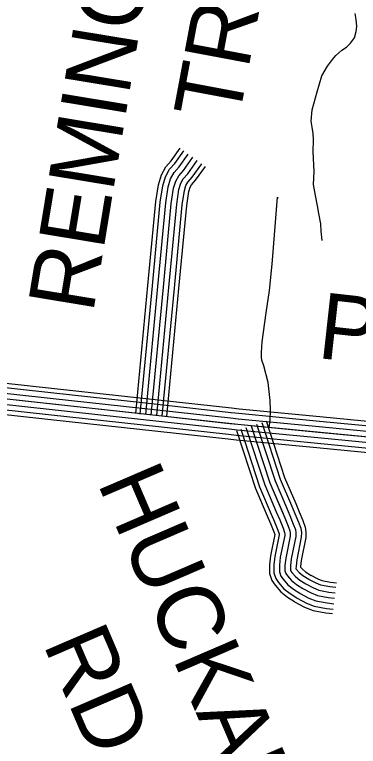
# Model space of a CAD drawing. Extents: x 1551132 to 1791609, y 378168 to 563823.
# Drawn here: x 1689995 to 1691924, y 459130 to 463232 of the extents above; entities that cross this region are included whole.
import ezdxf

# ---------------------------------------------------------------- set-up
doc = ezdxf.new("R2010")
doc.units = 0
for name, color, linetype in [('DESIGN - ROW - Right-of-Way and Easement Labels', 7, 'Continuous'), ('DESIGN - TRANSPORTATION - Text', 7, 'Continuous'), ('SURVEY - CONTOURS - Index with Text', 7, 'Continuous'), ('SURVEY - TRANSPORTATION - Roads', 7, 'Continuous')]:
    doc.layers.add(name, color=color, linetype=linetype)

msp = doc.modelspace()

# ---------------------------------------------------------------- linework, layer by layer
at = {"layer": 'DESIGN - TRANSPORTATION - Text'}
msp.add_lwpolyline([(1691720.799, 461965.248), (1691715.249, 462017.383), (1691713.607, 462059.459), (1691702.108, 462117.66), (1691694.466, 462159.795), (1691682.958, 462217.988), (1691671.483, 462280.19), (1691676.108, 462352.25), (1691671.059, 462462.469), (1691671.642, 462530.563), (1691669.934, 462564.63), (1691664.242, 462600.74), (1691658.534, 462634.841), (1691665.084, 462698.876), (1691691.958, 462798.77), (1691718.749, 462888.647), (1691751.232, 462942.415), (1691779.565, 462980.2), (1691797.764, 463002.059), (1691832.038, 463031.776), (1691858.204, 463049.551), (1691880.404, 463071.369), (1691902.678, 463101.203), (1691910.987, 463137.179), (1691915.228, 463165.18), (1691911.578, 463205.272), (1691905.845, 463237.373)], dxfattribs=at)
at = {"layer": 'SURVEY - CONTOURS - Index with Text'}
for points in [[(1694595.139, 460433.468), (1694409.818, 460552.854), (1694344.02, 460589.339), (1694208.248, 460632.29), (1694008.303, 460651.623), (1693426.491, 460711.525), (1692464.831, 460815.969), (1691247.176, 460934.121), (1689747.72, 461098.175), (1688512.265, 461248.486), (1687494.739, 461377.339), (1686593.077, 461477.383), (1686115.18, 461518.576), (1685759.264, 461550.951), (1685439.454, 461597.119), (1685313.574, 461623.978), (1685101.987, 461701.471), (1684898.142, 461785.44), (1684798.778, 461835.141), (1684702.339, 461884.834), (1684625.215, 461924.91)], [(1690215.334, 461109.383), (1689754.836, 461159.768), (1689719.104, 461164.118)], [(1690218.025, 461133.951), (1689757.67, 461184.319), (1689722.095, 461188.652)], [(1690211.967, 461078.566), (1689751.278, 461128.967), (1689715.362, 461133.342)], [(1690715.03, 461079.575), (1690218.009, 461133.959)], [(1690208.592, 461047.749), (1689747.72, 461098.175), (1689711.621, 461102.566)], [(1690708.972, 461024.19), (1690211.95, 461078.574)], [(1690712.339, 461055.007), (1690215.317, 461109.392)], [(1691212.035, 461025.198), (1690715.014, 461079.575)], [(1690201.851, 460986.114), (1689740.603, 461036.581), (1689704.137, 461041.015)], [(1690205.217, 461016.931), (1689744.161, 461067.382), (1689707.879, 461071.791)], [(1690705.597, 460993.372), (1690208.576, 461047.757)], [(1691209.344, 461000.631), (1690712.322, 461055.007)], [(1690199.051, 460960.546), (1689737.653, 461011.031), (1689701.029, 461015.489)], [(1690702.222, 460962.555), (1690205.201, 461016.939)], [(1691202.602, 460938.996), (1690705.58, 460993.372)], [(1691205.977, 460969.814), (1690708.955, 461024.19)], [(1691706.174, 460951.872), (1691253.543, 460995.798), (1691209.327, 461000.631)], [(1691708.557, 460976.472), (1691256.076, 461020.382), (1691212.01, 461025.198)], [(1690696.056, 460906.17), (1690199.034, 460960.555)], [(1690698.856, 460931.737), (1690201.834, 460986.122)], [(1691199.227, 460908.179), (1690702.206, 460962.555)], [(1691703.174, 460921.021), (1691250.359, 460964.955), (1691205.952, 460969.814)], [(1692203.804, 460903.587), (1691706.157, 460951.88)], [(1692206.187, 460928.188), (1691708.54, 460976.481)], [(1691195.861, 460877.361), (1690698.839, 460931.737)], [(1691700.182, 460890.162), (1691247.176, 460934.121), (1691202.585, 460938.996)], [(1692200.804, 460872.737), (1691703.157, 460921.029)], [(1691193.061, 460851.794), (1690696.039, 460906.17)], [(1691694.191, 460828.452), (1691240.81, 460872.444), (1691195.844, 460877.361)], [(1691697.19, 460859.303), (1691243.993, 460903.287), (1691199.219, 460908.179)], [(1692197.812, 460841.877), (1691700.165, 460890.17)], [(1691691.707, 460802.851), (1691238.176, 460846.86), (1691193.052, 460851.794)], [(1692191.82, 460780.167), (1691694.174, 460828.46)], [(1692194.82, 460811.018), (1691697.174, 460859.311)], [(1692189.337, 460754.567), (1691691.691, 460802.86)]]:
    msp.add_lwpolyline(points, dxfattribs=at)
at = {"layer": 'SURVEY - TRANSPORTATION - Roads'}
for points in [[(1690675.631, 460995.372), (1690743.513, 461713.241), (1690788.129, 462183.745), (1690802.254, 462278.573), (1690819.153, 462333.091), (1690844.245, 462379.117), (1690874.069, 462412.901), (1690924.209, 462482.886)], [(1690700.239, 460993.039), (1690768.121, 461710.908), (1690812.67, 462180.753), (1690826.42, 462273.064), (1690842.028, 462323.424), (1690864.619, 462364.841), (1690893.427, 462397.484), (1690944.301, 462468.486)], [(1690731.105, 460990.122), (1690798.987, 461707.991), (1690843.453, 462177.003), (1690856.736, 462266.156), (1690870.727, 462311.29), (1690890.16, 462346.941), (1690917.709, 462378.15), (1690969.5, 462450.435)], [(1690761.962, 460987.206), (1690829.845, 461705.066), (1690874.235, 462173.253), (1690887.043, 462259.239), (1690899.418, 462299.165), (1690915.71, 462329.041), (1690941.992, 462358.816), (1690994.699, 462432.377)], [(1690761.962, 460987.206), (1690829.845, 461705.066), (1690874.235, 462173.253), (1690887.043, 462259.239), (1690899.418, 462299.165), (1690915.71, 462329.041), (1690941.992, 462358.816), (1690994.699, 462432.377)], [(1690792.82, 460984.289), (1690860.702, 461702.141), (1690905.018, 462169.503), (1690917.351, 462252.322), (1690928.109, 462287.039), (1690941.259, 462311.14), (1690966.275, 462339.483), (1691019.899, 462414.318)], [(1690823.686, 460981.372), (1690891.568, 461699.224), (1690935.801, 462165.753), (1690947.667, 462245.413), (1690956.809, 462274.906), (1690966.8, 462293.24), (1690990.558, 462320.149), (1691045.098, 462396.267)], [(1690849.285, 460978.947), (1690917.168, 461696.799), (1690961.333, 462162.645), (1690972.808, 462239.68), (1690980.616, 462264.847), (1690987.999, 462278.381), (1691010.699, 462304.107), (1691065.998, 462381.284)], [(1691423.172, 460917.046), (1691428.397, 460955.155), (1691431.713, 461013.94), (1691429.497, 461069.3), (1691418.464, 461169.561), (1691393.373, 461263.955), (1691381.665, 461294.114), (1691379.84, 461312.164), (1691380.123, 461338.315), (1691384.665, 461398.233), (1691406.231, 461560.229), (1691426.181, 461684.807), (1691440.864, 461832.245), (1691470.488, 462208.454), (1691472.438, 462202.421)], [(1691406.264, 460954.005), (1691509.52, 460637.788), (1691572.443, 460491.293)], [(1691293.417, 460917.154), (1691398.331, 460595.846), (1691463.371, 460444.433)], [(1691322.883, 460926.779), (1691427.363, 460606.796), (1691511.161, 460411.724), (1691530.227, 460363.981), (1691540.327, 460337.347), (1691542.111, 460324.339), (1691542.019, 460309.305), (1691516.703, 460185.518), (1691512.261, 460143.551), (1691511.936, 460113.533), (1691517.086, 460099.058), (1691525.861, 460085.907), (1691549.302, 460059.073), (1691577.368, 460036.94), (1691612.75, 460014.322), (1691658.824, 459989.805), (1691694.24, 459975.363), (1691754.064, 459964.679), (1691789.98, 459960.263)], [(1691322.883, 460926.779), (1691427.363, 460606.796), (1691491.853, 460456.667)], [(1691352.349, 460936.405), (1691456.396, 460617.746), (1691520.336, 460468.901)], [(1691381.815, 460946.021), (1691485.429, 460628.697), (1691548.819, 460481.143)], [(1691240.451, 460899.862), (1691346.149, 460576.162), (1691412.18, 460422.441)], [(1691263.951, 460907.537), (1691369.298, 460584.895), (1691434.888, 460432.191)], [(1691520.328, 460468.926), (1691539.802, 460423.591), (1691559.118, 460375.223), (1691570.56, 460345.048), (1691573.126, 460326.364), (1691573.001, 460306.072), (1691547.369, 460180.768), (1691543.244, 460141.751), (1691542.994, 460118.717), (1691545.002, 460113.066), (1691550.527, 460104.791), (1691570.751, 460081.632), (1691595.359, 460062.232), (1691629.367, 460040.49)], [(1691548.81, 460481.159), (1691568.443, 460435.467), (1691588.009, 460386.474), (1691600.792, 460352.748), (1691604.134, 460328.38), (1691603.976, 460302.846), (1691578.043, 460176.018), (1691574.226, 460139.942), (1691574.068, 460125.367), (1691575.201, 460123.667), (1691592.209, 460104.2), (1691613.35, 460087.524), (1691646.058, 460066.615)], [(1691572.435, 460491.31), (1691592.201, 460445.308), (1691611.967, 460395.799), (1691625.875, 460359.131), (1691629.858, 460330.056), (1691629.683, 460300.163), (1691603.484, 460172.085), (1691599.926, 460138.45), (1691599.884, 460134.5), (1691610.009, 460122.917), (1691628.275, 460108.508), (1691659.916, 460088.283)], [(1691412.172, 460422.449), (1691431.046, 460378.523), (1691449.413, 460332.522), (1691455.163, 460317.38), (1691430.913, 460198.802), (1691425.597, 460148.592), (1691425.063, 460099.024), (1691438.988, 460059.865), (1691456.854, 460033.089), (1691489.287, 459995.963), (1691527.044, 459966.188), (1691565.96, 459941.304)], [(1691434.88, 460432.208), (1691453.879, 460387.982), (1691472.446, 460341.489), (1691479.862, 460321.947), (1691480.087, 460320.297), (1691480.062, 460315.763), (1691455.363, 460195.019), (1691450.296, 460147.159), (1691449.821, 460103.158), (1691461.254, 460071.032), (1691476.52, 460048.148), (1691506.395, 460013.947), (1691541.385, 459986.355), (1691579.276, 459962.129)], [(1691463.362, 460444.442), (1691482.52, 460399.857), (1691501.336, 460352.739), (1691510.095, 460329.647), (1691511.095, 460322.314), (1691511.036, 460312.538), (1691486.037, 460190.268), (1691481.279, 460145.351), (1691480.879, 460108.35), (1691489.17, 460085.049), (1691501.195, 460067.024), (1691527.852, 460036.514), (1691559.377, 460011.647), (1691595.967, 459988.255)], [(1691491.845, 460456.684), (1691511.161, 460411.724), (1691530.227, 460363.981), (1691540.327, 460337.347), (1691542.111, 460324.339), (1691542.019, 460309.305), (1691516.703, 460185.518), (1691512.261, 460143.551), (1691511.936, 460113.533), (1691517.086, 460099.058), (1691525.861, 460085.907), (1691549.302, 460059.073), (1691577.368, 460036.94), (1691612.667, 460014.372)], [(1691656.966, 460090.158), (1691696.082, 460069.34), (1691718.781, 460060.09), (1691767.138, 460051.448), (1691800.688, 460047.323)], [(1691644, 460067.924), (1691685.157, 460046.023), (1691711.59, 460035.248), (1691763.305, 460026.014), (1691797.546, 460021.798)], [(1691612.659, 460014.381), (1691612.75, 460014.322), (1691658.824, 459989.805), (1691694.24, 459975.363), (1691754.064, 459964.679), (1691789.98, 459960.263)], [(1691628.375, 460041.123), (1691671.991, 460017.914), (1691702.915, 460005.305), (1691758.68, 459995.347), (1691793.763, 459991.03)], [(1691596.017, 459988.23), (1691597.126, 459987.522), (1691645.658, 459961.696), (1691685.565, 459945.421), (1691749.447, 459934.012), (1691786.196, 459929.495)], [(1691566.101, 459941.22), (1691569.043, 459939.354), (1691621.992, 459911.17), (1691669.982, 459891.602), (1691741.139, 459878.894), (1691779.396, 459874.194)], [(1691579.376, 459962.071), (1691581.501, 459960.721), (1691632.492, 459933.587), (1691676.891, 459915.478), (1691744.822, 459903.344), (1691782.413, 459898.728)]]:
    msp.add_lwpolyline(points, dxfattribs=at)

# ---------------------------------------------------------------- texts
at = {"layer": 'DESIGN - ROW - Right-of-Way and Easement Labels'}
for s, height, rotation, p in [('REMINGTON', 370.0092, 80.637269, (1690434.62, 461552.945)), ('TR.', 370.009, 79.386675, (1691250.302, 462622.523)), ('PK.', 369.9915, 353.667831, (1691686.766, 461307.998)), ('HUCKABY', 370.0067, 293.246258, (1690456.919, 460608.961)), ('RD.', 370.0067, 293.246258, (1690152.201, 459705.654))]:
    msp.add_text(s, height=height, rotation=rotation, dxfattribs=at).set_placement(p)

doc.saveas('drawing.dxf')
